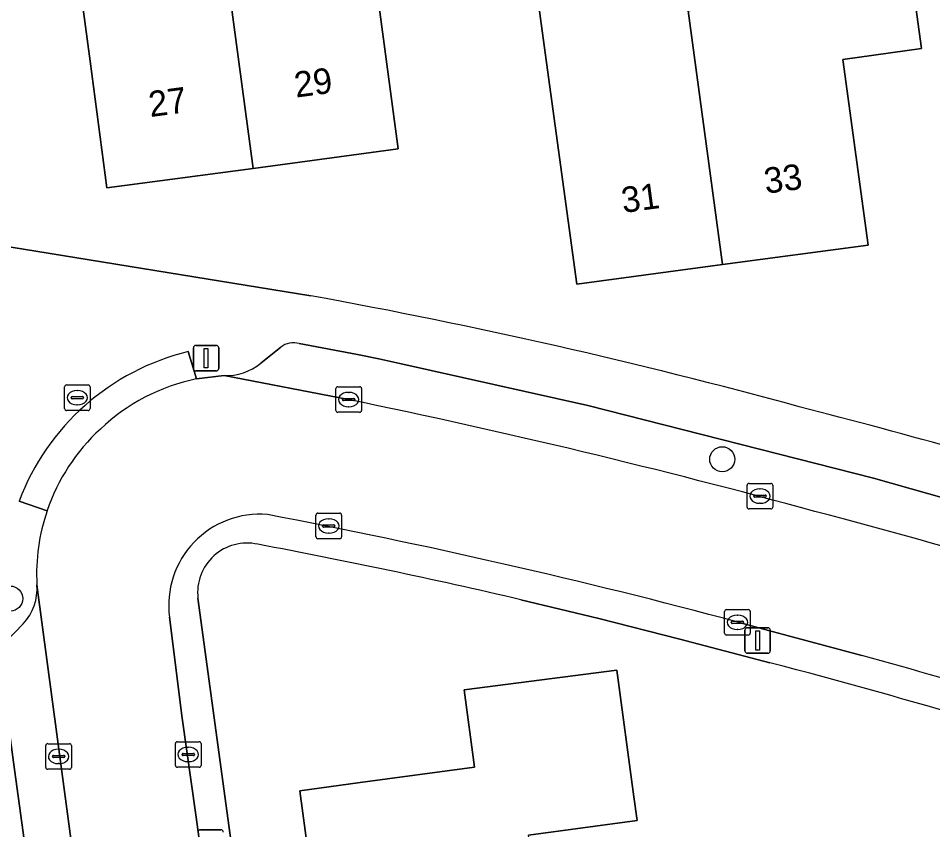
# Model space of a CAD drawing. Extents: x 163426 to 164192, y 380329 to 381641.
# Drawn here: x 163618.82 to 163654.6, y 381432.71 to 381464.45 of the extents above; entities that cross this region are included whole.
import ezdxf

# ---------------------------------------------------------------- set-up
doc = ezdxf.new("R2010")
doc.units = 0
for name, color, linetype in [('IMGEO_Boom', 7, 'Continuous'), ('IMGEO_Erf', 7, 'Continuous'), ('IMGEO_Kolk', 7, 'Continuous'), ('IMGEO_Lichtmast', 7, 'Continuous'), ('IMGEO_Muur', 7, 'Continuous'), ('IMGEO_Pand', 7, 'Continuous'), ('IMGEO_Pand_nummerreeks', 7, 'Continuous'), ('IMGEO_Parkeervlak_open', 7, 'Continuous'), ('IMGEO_Rijbaan_lokaal_open', 7, 'Continuous'), ('IMGEO_Rioolput', 7, 'Continuous'), ('IMGEO_Voetpad_open', 7, 'Continuous')]:
    doc.layers.add(name, color=color, linetype=linetype)

msp = doc.modelspace()

# ---------------------------------------------------------------- linework, layer by layer
at = {"layer": 'IMGEO_Boom'}
for centre in [(163646.362, 381447.198), (163618.5, 381441.749)]:
    msp.add_circle(centre, 0.489, dxfattribs=at)
at = {"layer": 'IMGEO_Erf'}
for points in [[(163633.685, 381459.334), (163628.014, 381458.577), (163622.286, 381457.812), (163621.626, 381462.769), (163620.966, 381467.722), (163626.673, 381468.483), (163632.165, 381469.215), (163631.597, 381473.476), (163634.913, 381473.894), (163638.187, 381474.307), (163639.11, 381467.36), (163635.825, 381466.952), (163632.721, 381466.567)], [(163652.069, 381455.577), (163646.372, 381454.81), (163640.678, 381454.043), (163640, 381458.997), (163639.322, 381463.955), (163639.056, 381465.9), (163644.764, 381466.68), (163645.027, 381464.736), (163650.523, 381465.489), (163649.941, 381469.75), (163653.212, 381470.198), (163653.484, 381468.215), (163654.162, 381463.261), (163651.077, 381462.839)]]:
    msp.add_lwpolyline(points, close=True, dxfattribs=at)
for points in [[(163583.027, 381460.504), (163602.882, 381463.194), (163613.945, 381456.243), (163630.266, 381453.591)], [(163625.846, 381441.76), (163634.711, 381376.758)], [(163648.228, 381439.239), (163644.708, 381440.163), (163641.527, 381440.972), (163638.484, 381441.703)], [(163630.16, 381431.807), (163629.83, 381434.23), (163632.189, 381434.547), (163636.67, 381435.15), (163636.27, 381438.18), (163642.24, 381438.95), (163642.906, 381433.995), (163643.031, 381433.061), (163638.779, 381432.489)]]:
    msp.add_lwpolyline(points, dxfattribs=at)
for centre, radius, start, end in [((163590.221, 381233.049), 224.148, 74.69836, 79.70866), ((163582.207, 381186.938), 270.776, 72.82569, 75.6377), ((163627.764, 381441.988), 1.931, 77.4309, 186.7814), ((163583.486, 381206.18), 241.859, 76.85603, 79.34983), ((163585.995, 381201.137), 246.101, 71.33265, 75.35216)]:
    msp.add_arc(centre, radius, start, end, dxfattribs=at)
at = {"layer": 'IMGEO_Kolk'}
for p, q in [((163631.246, 381449.107), (163631.246, 381449.959)), ((163631.321, 381450.033), (163632.173, 381450.033)), ((163631.734, 381449.813), (163631.759, 381449.813)), ((163632.247, 381449.959), (163632.247, 381449.107)), ((163631.505, 381449.527), (163631.505, 381449.539)), ((163631.943, 381449.49), (163631.545, 381449.49)), ((163631.548, 381449.576), (163631.946, 381449.576)), ((163631.989, 381449.539), (163631.989, 381449.527)), ((163632.173, 381449.033), (163631.321, 381449.033)), ((163631.757, 381449.253), (163631.732, 381449.253)), ((163647.337, 381445.329), (163647.337, 381446.181)), ((163647.412, 381446.255), (163648.264, 381446.255)), ((163648.338, 381446.181), (163648.338, 381445.329)), ((163647.825, 381446.035), (163647.85, 381446.035)), ((163647.596, 381445.749), (163647.596, 381445.761)), ((163648.034, 381445.712), (163647.636, 381445.712)), ((163647.639, 381445.798), (163648.037, 381445.798)), ((163647.848, 381445.475), (163647.823, 381445.475)), ((163648.08, 381445.761), (163648.08, 381445.749)), ((163630.541, 381445.089), (163631.393, 381445.089)), ((163648.264, 381445.255), (163647.412, 381445.255)), ((163630.466, 381444.163), (163630.466, 381445.015)), ((163630.954, 381444.869), (163630.979, 381444.869)), ((163631.467, 381445.015), (163631.467, 381444.163)), ((163630.725, 381444.583), (163630.725, 381444.595)), ((163631.163, 381444.546), (163630.765, 381444.546)), ((163630.768, 381444.632), (163631.166, 381444.632)), ((163631.209, 381444.595), (163631.209, 381444.583)), ((163631.393, 381444.089), (163630.541, 381444.089)), ((163630.977, 381444.309), (163630.952, 381444.309)), ((163646.456, 381440.391), (163646.456, 381441.243)), ((163646.531, 381441.317), (163647.383, 381441.317)), ((163647.457, 381441.243), (163647.457, 381440.391)), ((163646.715, 381440.811), (163646.715, 381440.823)), ((163646.758, 381440.86), (163647.156, 381440.86)), ((163646.944, 381441.097), (163646.969, 381441.097)), ((163647.199, 381440.823), (163647.199, 381440.811)), ((163647.153, 381440.774), (163646.755, 381440.774)), ((163646.967, 381440.537), (163646.942, 381440.537)), ((163647.383, 381440.317), (163646.531, 381440.317)), ((163625.041, 381436.149), (163625.893, 381436.149)), ((163619.893, 381435.146), (163619.893, 381435.998)), ((163619.968, 381436.072), (163620.82, 381436.072)), ((163620.381, 381435.852), (163620.406, 381435.852)), ((163620.894, 381435.998), (163620.894, 381435.146)), ((163624.966, 381435.223), (163624.966, 381436.075)), ((163625.454, 381435.929), (163625.479, 381435.929)), ((163625.967, 381436.075), (163625.967, 381435.223)), ((163620.152, 381435.566), (163620.152, 381435.578)), ((163620.59, 381435.529), (163620.192, 381435.529)), ((163620.195, 381435.615), (163620.593, 381435.615)), ((163620.636, 381435.578), (163620.636, 381435.566)), ((163625.225, 381435.643), (163625.225, 381435.655)), ((163625.663, 381435.606), (163625.265, 381435.606)), ((163625.268, 381435.692), (163625.666, 381435.692)), ((163625.709, 381435.655), (163625.709, 381435.643)), ((163620.82, 381435.072), (163619.968, 381435.072)), ((163620.404, 381435.292), (163620.379, 381435.292)), ((163625.893, 381435.149), (163625.041, 381435.149)), ((163625.477, 381435.369), (163625.452, 381435.369))]:
    msp.add_line(p, q, dxfattribs=at)
for points in [[(163631.246, 381449.107), (163631.246, 381449.959)], [(163631.321, 381450.033), (163632.173, 381450.033)], [(163632.247, 381449.959), (163632.247, 381449.107)], [(163632.173, 381449.033), (163631.321, 381449.033)], [(163647.337, 381445.329), (163647.337, 381446.181)], [(163647.412, 381446.255), (163648.264, 381446.255)], [(163648.338, 381446.181), (163648.338, 381445.329)], [(163630.541, 381445.089), (163631.393, 381445.089)], [(163648.264, 381445.255), (163647.412, 381445.255)], [(163630.466, 381444.163), (163630.466, 381445.015)], [(163631.467, 381445.015), (163631.467, 381444.163)], [(163631.393, 381444.089), (163630.541, 381444.089)], [(163646.456, 381440.391), (163646.456, 381441.243)], [(163646.531, 381441.317), (163647.383, 381441.317)], [(163647.457, 381441.243), (163647.457, 381440.391)], [(163647.383, 381440.317), (163646.531, 381440.317)], [(163625.041, 381436.149), (163625.893, 381436.149)], [(163619.893, 381435.146), (163619.893, 381435.998)], [(163619.968, 381436.072), (163620.82, 381436.072)], [(163620.894, 381435.998), (163620.894, 381435.146)], [(163624.966, 381435.223), (163624.966, 381436.075)], [(163625.967, 381436.075), (163625.967, 381435.223)], [(163620.82, 381435.072), (163619.968, 381435.072)], [(163625.893, 381435.149), (163625.041, 381435.149)]]:
    msp.add_lwpolyline(points, dxfattribs=at)
for centre, radius, start, end in [((163631.323, 381449.957), 0.0765, 91.552, 178.448), ((163631.323, 381449.957), 0.0765, 91.552, 178.448), ((163632.171, 381449.957), 0.0765, 1.552, 88.448), ((163632.171, 381449.957), 0.0765, 1.552, 88.448), ((163631.545, 381449.536), 0.0403, 85.8775, 175.7526), ((163631.542, 381449.526), 0.0366, 178.938, 274.7102), ((163631.946, 381449.533), 0.043, 264.8664, 352.4533), ((163631.95, 381449.538), 0.0386, 1.7309, 96.639), ((163631.323, 381449.109), 0.0765, 181.552, 268.448), ((163631.323, 381449.109), 0.0765, 181.552, 268.448), ((163632.171, 381449.109), 0.0765, 271.552, 358.448), ((163632.171, 381449.109), 0.0765, 271.552, 358.448), ((163647.414, 381446.179), 0.0765, 91.552, 178.448), ((163647.414, 381446.179), 0.0765, 91.552, 178.448), ((163648.262, 381446.179), 0.0765, 1.552, 88.448), ((163648.262, 381446.179), 0.0765, 1.552, 88.448), ((163647.636, 381445.758), 0.0403, 85.8775, 175.7526), ((163647.633, 381445.748), 0.0366, 178.938, 274.7102), ((163648.037, 381445.755), 0.043, 264.8664, 352.4533), ((163648.041, 381445.76), 0.0386, 1.7309, 96.639), ((163630.543, 381445.013), 0.0765, 91.552, 178.448), ((163630.543, 381445.013), 0.0765, 91.552, 178.448), ((163631.391, 381445.013), 0.0765, 1.552, 88.448), ((163631.391, 381445.013), 0.0765, 1.552, 88.448), ((163647.414, 381445.331), 0.0765, 181.552, 268.448), ((163647.414, 381445.331), 0.0765, 181.552, 268.448), ((163648.262, 381445.331), 0.0765, 271.552, 358.448), ((163648.262, 381445.331), 0.0765, 271.552, 358.448), ((163630.765, 381444.592), 0.0403, 85.8775, 175.7526), ((163630.762, 381444.582), 0.0366, 178.938, 274.7102), ((163631.166, 381444.589), 0.043, 264.8664, 352.4533), ((163631.17, 381444.594), 0.0386, 1.7309, 96.639), ((163630.543, 381444.165), 0.0765, 181.552, 268.448), ((163630.543, 381444.165), 0.0765, 181.552, 268.448), ((163631.391, 381444.165), 0.0765, 271.552, 358.448), ((163631.391, 381444.165), 0.0765, 271.552, 358.448), ((163646.533, 381441.241), 0.0765, 91.552, 178.448), ((163646.533, 381441.241), 0.0765, 91.552, 178.448), ((163647.381, 381441.241), 0.0765, 1.552, 88.448), ((163647.381, 381441.241), 0.0765, 1.552, 88.448), ((163646.755, 381440.82), 0.0403, 85.8775, 175.7526), ((163646.752, 381440.81), 0.0366, 178.938, 274.7102), ((163647.156, 381440.817), 0.043, 264.8664, 352.4533), ((163647.16, 381440.822), 0.0386, 1.7309, 96.639), ((163646.533, 381440.393), 0.0765, 181.552, 268.448), ((163646.533, 381440.393), 0.0765, 181.552, 268.448), ((163647.381, 381440.393), 0.0765, 271.552, 358.448), ((163647.381, 381440.393), 0.0765, 271.552, 358.448), ((163625.043, 381436.073), 0.0765, 91.552, 178.448), ((163625.043, 381436.073), 0.0765, 91.552, 178.448), ((163625.891, 381436.073), 0.0765, 1.552, 88.448), ((163625.891, 381436.073), 0.0765, 1.552, 88.448), ((163619.97, 381435.996), 0.0765, 91.552, 178.448), ((163619.97, 381435.996), 0.0765, 91.552, 178.448), ((163620.818, 381435.996), 0.0765, 1.552, 88.448), ((163620.818, 381435.996), 0.0765, 1.552, 88.448), ((163620.192, 381435.575), 0.0403, 85.8775, 175.7526), ((163620.189, 381435.565), 0.0366, 178.938, 274.7102), ((163620.593, 381435.572), 0.043, 264.8664, 352.4533), ((163620.597, 381435.577), 0.0386, 1.7309, 96.639), ((163625.265, 381435.652), 0.0403, 85.8775, 175.7526), ((163625.262, 381435.642), 0.0366, 178.938, 274.7102), ((163625.666, 381435.649), 0.043, 264.8664, 352.4533), ((163625.67, 381435.654), 0.0386, 1.7309, 96.639), ((163619.97, 381435.148), 0.0765, 181.552, 268.448), ((163619.97, 381435.148), 0.0765, 181.552, 268.448), ((163620.818, 381435.148), 0.0765, 271.552, 358.448), ((163620.818, 381435.148), 0.0765, 271.552, 358.448), ((163625.043, 381435.225), 0.0765, 181.552, 268.448), ((163625.043, 381435.225), 0.0765, 181.552, 268.448), ((163625.891, 381435.225), 0.0765, 271.552, 358.448), ((163625.891, 381435.225), 0.0765, 271.552, 358.448)]:
    msp.add_arc(centre, radius, start, end, dxfattribs=at)
for centre, major_axis, ratio, start_param, end_param in [((163631.733, 381449.533), (-0.387, 0.002), 0.722429, 4.712389, 7.853982), ((163631.758, 381449.533), (-0.39, 0.002), 0.717154, 1.570796, 4.712389), ((163647.824, 381445.755), (-0.387, 0.002), 0.722429, 4.712389, 7.853982), ((163647.849, 381445.755), (-0.39, 0.002), 0.717154, 1.570796, 4.712389), ((163630.953, 381444.589), (-0.387, 0.002), 0.722429, 4.712389, 7.853982), ((163630.978, 381444.589), (-0.39, 0.002), 0.717154, 1.570796, 4.712389), ((163646.943, 381440.817), (-0.387, 0.002), 0.722429, 4.712389, 7.853982), ((163646.968, 381440.817), (-0.39, 0.002), 0.717154, 1.570796, 4.712389), ((163620.38, 381435.572), (-0.387, 0.002), 0.722429, 4.712389, 7.853982), ((163620.405, 381435.572), (-0.39, 0.002), 0.717154, 1.570796, 4.712389), ((163625.453, 381435.649), (-0.387, 0.002), 0.722429, 4.712389, 7.853982), ((163625.478, 381435.649), (-0.39, 0.002), 0.717154, 1.570796, 4.712389)]:
    msp.add_ellipse(centre, major_axis=major_axis, ratio=ratio, start_param=start_param, end_param=end_param, dxfattribs=at)
at = {"layer": 'IMGEO_Lichtmast'}
for p, q in [((163625.67, 381450.752), (163625.67, 381451.552)), ((163625.67, 381451.552), (163625.67, 381450.752)), ((163625.77, 381451.652), (163626.56, 381451.652)), ((163626.56, 381451.652), (163625.77, 381451.652)), ((163626.66, 381451.552), (163626.66, 381450.752)), ((163626.66, 381450.752), (163626.66, 381451.552)), ((163626.56, 381450.652), (163625.77, 381450.652)), ((163625.77, 381450.652), (163626.56, 381450.652)), ((163647.251, 381439.706), (163647.251, 381440.506)), ((163647.251, 381440.506), (163647.251, 381439.706)), ((163647.351, 381440.606), (163648.141, 381440.606)), ((163648.141, 381440.606), (163647.351, 381440.606)), ((163648.241, 381440.506), (163648.241, 381439.706)), ((163648.241, 381439.706), (163648.241, 381440.506)), ((163648.141, 381439.606), (163647.351, 381439.606)), ((163647.351, 381439.606), (163648.141, 381439.606)), ((163625.949, 381432.707), (163626.739, 381432.707)), ((163626.739, 381432.707), (163625.949, 381432.707))]:
    msp.add_line(p, q, dxfattribs=at)
for points in [[(163626.09, 381451.527), (163626.24, 381451.527), (163626.24, 381450.777), (163626.09, 381450.777), (163626.09, 381451.527)], [(163647.671, 381440.481), (163647.821, 381440.481), (163647.821, 381439.731), (163647.671, 381439.731), (163647.671, 381440.481)]]:
    msp.add_lwpolyline(points, dxfattribs=at)
for centre, start, end in [((163625.77, 381451.552), 90, 180), ((163625.77, 381451.552), 90, 180), ((163626.56, 381451.552), 0, 90), ((163626.56, 381451.552), 360, 90), ((163625.77, 381450.752), 180, 270), ((163625.77, 381450.752), 180, 270), ((163626.56, 381450.752), 270, 0), ((163626.56, 381450.752), 270, 0), ((163647.351, 381440.506), 90, 180), ((163647.351, 381440.506), 90, 180), ((163648.141, 381440.506), 0, 90), ((163648.141, 381440.506), 360, 90), ((163647.351, 381439.706), 180, 270), ((163647.351, 381439.706), 180, 270), ((163648.141, 381439.706), 270, 0), ((163648.141, 381439.706), 270, 0), ((163625.949, 381432.607), 90, 180), ((163625.949, 381432.607), 90, 180), ((163626.739, 381432.607), 0, 90), ((163626.739, 381432.607), 360, 90)]:
    msp.add_arc(centre, 0.1, start, end, dxfattribs=at)
at = {"layer": 'IMGEO_Muur'}
for points in [[(163641.527, 381440.972), (163638.484, 381441.703)], [(163644.708, 381440.163), (163641.527, 381440.972)], [(163648.228, 381439.239), (163644.708, 381440.163)]]:
    msp.add_lwpolyline(points, dxfattribs=at)
at = {"layer": 'IMGEO_Pand'}
for points in [[(163628.014, 381458.577), (163633.685, 381459.334), (163632.721, 381466.567), (163635.825, 381466.952), (163634.913, 381473.894), (163631.597, 381473.476), (163632.165, 381469.215), (163626.673, 381468.483)], [(163646.372, 381454.81), (163652.069, 381455.577), (163651.077, 381462.839), (163654.162, 381463.261), (163653.484, 381468.215), (163653.212, 381470.198), (163649.941, 381469.75), (163650.523, 381465.489), (163645.027, 381464.736)], [(163628.014, 381458.577), (163626.673, 381468.483), (163620.966, 381467.722), (163621.626, 381462.769), (163622.286, 381457.812)], [(163645.027, 381464.736), (163644.764, 381466.68), (163639.056, 381465.9), (163639.322, 381463.955), (163640, 381458.997), (163640.678, 381454.043), (163646.372, 381454.81)], [(163639.232, 381429.12), (163638.779, 381432.489), (163643.031, 381433.061), (163642.906, 381433.995), (163642.24, 381438.95), (163636.27, 381438.18), (163636.67, 381435.15), (163632.189, 381434.547), (163629.83, 381434.23), (163630.16, 381431.807), (163629.29, 381431.689), (163629.728, 381428.475), (163630.598, 381428.593), (163630.68, 381427.989)]]:
    msp.add_lwpolyline(points, close=True, dxfattribs=at)
at = {"layer": 'IMGEO_Parkeervlak_open'}
for points in [[(163629.089, 381451.58), (163628.31, 381450.954)], [(163679.47, 381437.639), (163674.131, 381439.527), (163667.081, 381441.962), (163659.56, 381444.403), (163652.281, 381446.461), (163641.1, 381449.303), (163633.751, 381450.949), (163632.92, 381451.123), (163632.09, 381451.294), (163629.81, 381451.72)], [(163626.867, 381450.47), (163631.743, 381449.532)], [(163627.821, 381380.451), (163619.545, 381442.291)], [(163619.008, 381440.762), (163618.323, 381440.044)], [(163618.084, 381439.336), (163618.633, 381435.348), (163619.56, 381428.613), (163621.122, 381417.258), (163622.049, 381410.522), (163623.687, 381398.624), (163624.624, 381391.812), (163625.897, 381382.561), (163626.191, 381382.287)]]:
    msp.add_lwpolyline(points, dxfattribs=at)
for centre, radius, start, end in [((163629.583, 381450.965), 0.789, 73.2407, 128.7366), ((163626.943, 381452.635), 2.167, 267.9807, 309.1035), ((163572.058, 381160.334), 295.292, 74.69801, 78.33903), ((163578.825, 381174.69), 279.673, 71.34896, 75.25888), ((163617.581, 381442.122), 1.971, 316.3737, 4.9227)]:
    msp.add_arc(centre, radius, start, end, dxfattribs=at)
at = {"layer": 'IMGEO_Rijbaan_lokaal_open'}
for points in [[(163631.743, 381449.532), (163626.867, 381450.47), (163625.791, 381450.342)], [(163619.545, 381442.291), (163627.821, 381380.451), (163628.729, 381373.668)], [(163633.362, 381377.317), (163630.333, 381399.565), (163629.821, 381403.315), (163628.293, 381414.585), (163627.397, 381421.367), (163625.758, 381433.293), (163625.234, 381437.074), (163624.735, 381441.021)], [(163646.98, 381440.826), (163648.167, 381440.502), (163651.828, 381439.52)]]:
    msp.add_lwpolyline(points, dxfattribs=at)
for centre, radius, start, end in [((163627.364, 381442.741), 7.762, 101.6907, 133.4086), ((163572.058, 381160.334), 295.292, 74.69801, 78.33903), ((163627.222, 381442.718), 7.683, 132.52, 161.2584), ((163627.212, 381442.702), 7.678, 161.122, 183.0669), ((163578.825, 381174.69), 279.673, 71.34896, 75.25888), ((163628.258, 381441.491), 3.554, 85.076, 187.5987), ((163580.81, 381193.509), 256.016, 75.02126, 79.25003), ((163580.725, 381181.174), 267.952, 71.93536, 74.61178)]:
    msp.add_arc(centre, radius, start, end, dxfattribs=at)
at = {"layer": 'IMGEO_Rioolput'}
for p, q in [((163620.701, 381450.105), (163621.553, 381450.105)), ((163620.626, 381449.179), (163620.626, 381450.031)), ((163621.114, 381449.885), (163621.139, 381449.885)), ((163621.627, 381450.031), (163621.627, 381449.179)), ((163620.885, 381449.599), (163620.885, 381449.611)), ((163621.323, 381449.562), (163620.925, 381449.562)), ((163620.928, 381449.648), (163621.326, 381449.648)), ((163621.369, 381449.611), (163621.369, 381449.599)), ((163621.553, 381449.105), (163620.701, 381449.105)), ((163621.137, 381449.325), (163621.112, 381449.325))]:
    msp.add_line(p, q, dxfattribs=at)
for points in [[(163620.701, 381450.105), (163621.553, 381450.105)], [(163620.626, 381449.179), (163620.626, 381450.031)], [(163621.627, 381450.031), (163621.627, 381449.179)], [(163621.553, 381449.105), (163620.701, 381449.105)]]:
    msp.add_lwpolyline(points, dxfattribs=at)
for centre, radius, start, end in [((163620.703, 381450.029), 0.0765, 91.552, 178.448), ((163620.703, 381450.029), 0.0765, 91.552, 178.448), ((163621.551, 381450.029), 0.0765, 1.552, 88.448), ((163621.551, 381450.029), 0.0765, 1.552, 88.448), ((163620.925, 381449.608), 0.0403, 85.8775, 175.7526), ((163620.922, 381449.598), 0.0366, 178.938, 274.7102), ((163621.326, 381449.605), 0.043, 264.8664, 352.4533), ((163621.33, 381449.61), 0.0386, 1.7309, 96.639), ((163620.703, 381449.181), 0.0765, 181.552, 268.448), ((163620.703, 381449.181), 0.0765, 181.552, 268.448), ((163621.551, 381449.181), 0.0765, 271.552, 358.448), ((163621.551, 381449.181), 0.0765, 271.552, 358.448)]:
    msp.add_arc(centre, radius, start, end, dxfattribs=at)
for centre, major_axis, ratio, start_param, end_param in [((163621.113, 381449.605), (-0.387, 0.002), 0.722429, 4.712389, 7.853982), ((163621.138, 381449.605), (-0.39, 0.002), 0.717154, 1.570796, 4.712389)]:
    msp.add_ellipse(centre, major_axis=major_axis, ratio=ratio, start_param=start_param, end_param=end_param, dxfattribs=at)
at = {"layer": 'IMGEO_Voetpad_open'}
for points in [[(163630.266, 381453.591), (163613.945, 381456.243), (163614.915, 381448.711), (163614.908, 381448.295), (163625.429, 381370.672)], [(163628.31, 381450.954), (163629.089, 381451.58)], [(163629.81, 381451.72), (163632.09, 381451.294), (163632.92, 381451.123), (163633.751, 381450.949), (163641.1, 381449.303), (163652.281, 381446.461), (163659.56, 381444.403), (163667.081, 381441.962), (163674.131, 381439.527), (163679.47, 381437.639)], [(163625.791, 381450.342), (163625.468, 381451.408)], [(163625.468, 381451.408), (163625.791, 381450.342), (163626.867, 381450.47)], [(163618.847, 381445.56), (163619.947, 381445.186)], [(163619.947, 381445.186), (163618.847, 381445.56)], [(163634.711, 381376.758), (163625.846, 381441.76)], [(163638.484, 381441.703), (163641.527, 381440.972), (163644.708, 381440.163), (163648.228, 381439.239)], [(163624.735, 381441.021), (163625.234, 381437.074), (163625.758, 381433.293), (163627.397, 381421.367), (163628.293, 381414.585), (163629.821, 381403.315), (163630.333, 381399.565), (163633.362, 381377.317)], [(163651.828, 381439.52), (163648.167, 381440.502), (163646.98, 381440.826)], [(163618.323, 381440.044), (163619.008, 381440.762)], [(163623.687, 381398.624), (163622.049, 381410.522), (163621.122, 381417.258), (163619.56, 381428.613), (163618.633, 381435.348), (163618.084, 381439.336)]]:
    msp.add_lwpolyline(points, dxfattribs=at)
for centre, radius, start, end in [((163590.221, 381233.049), 224.148, 74.69836, 79.70866), ((163629.583, 381450.965), 0.789, 73.2407, 128.7366), ((163627.685, 381442.226), 9.445, 103.572, 159.3331), ((163627.685, 381442.226), 9.445, 103.572, 159.3331), ((163626.943, 381452.635), 2.167, 267.9807, 309.1035), ((163627.364, 381442.741), 7.762, 101.6907, 133.4086), ((163582.207, 381186.938), 270.776, 72.82569, 75.6377), ((163627.222, 381442.718), 7.683, 132.52, 161.2584), ((163627.212, 381442.702), 7.678, 161.122, 183.0669), ((163628.258, 381441.491), 3.554, 85.076, 187.5987), ((163580.81, 381193.509), 256.016, 75.02126, 79.25003), ((163627.764, 381441.988), 1.931, 77.4309, 186.7814), ((163583.486, 381206.18), 241.859, 76.85603, 79.34983), ((163617.581, 381442.122), 1.971, 316.3737, 4.9227), ((163580.725, 381181.174), 267.952, 71.93536, 74.61178), ((163585.995, 381201.137), 246.101, 71.33265, 75.35216)]:
    msp.add_arc(centre, radius, start, end, dxfattribs=at)

# ---------------------------------------------------------------- texts
at = {"layer": 'IMGEO_Pand_nummerreeks'}
for s, rotation, p in [('29', 7.6052, (163629.682, 381461.342)), ('27', 7.6052, (163623.983, 381460.581)), ('33', 7.6698, (163648.066, 381457.581)), ('31', 7.6719, (163642.483, 381456.829))]:
    msp.add_text(s, height=1, rotation=rotation, dxfattribs=at).set_placement(p)

doc.saveas('drawing.dxf')
